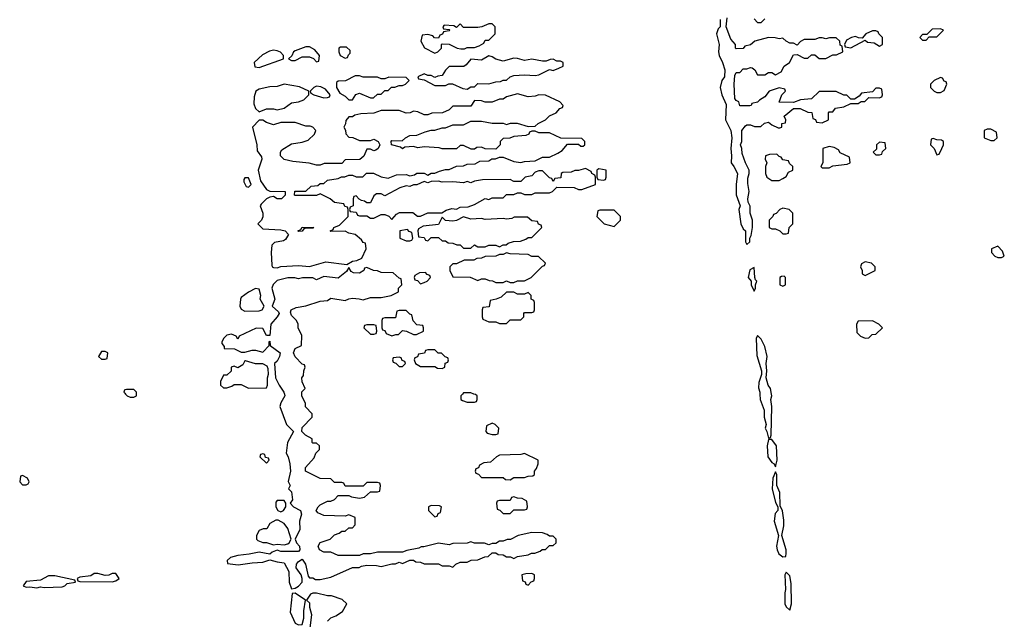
# Model space of a CAD drawing. Header units: inches. Extents: x 2701323 to 2964515, y 494916 to 722124.
# Tile 460 of 656: x 2849414 to 2854906, y 618743 to 622089. Entities that reach past the tile are written whole.
import ezdxf

# ---------------------------------------------------------------- set-up
doc = ezdxf.new("R2010")
doc.units = ezdxf.units.IN
doc.header["$MEASUREMENT"] = 0
for name, color, linetype in [('C8641', 7, 'Continuous'), ('C8642', 7, 'Continuous'), ('C8651', 7, 'Continuous'), ('C8652', 7, 'Continuous')]:
    doc.layers.add(name, color=color, linetype=linetype)

msp = doc.modelspace()

# ---------------------------------------------------------------- linework, layer by layer
at = {"layer": 'C8641', "color": 2, "elevation": 2}
for points in [[(2849430, 619546), (2849418, 619542), (2849414, 619510), (2849430, 619494), (2849450, 619494), (2849462, 619498), (2849466, 619510), (2849458, 619530)], [(2849610, 618985.2), (2849575.3, 618984.7), (2849530, 618962), (2849450, 618954), (2849434, 618930), (2849450, 618922), (2849470, 618924.7), (2849510, 618918), (2849530, 618924.7), (2849550, 618921), (2849650, 618924.7), (2849666, 618930), (2849678, 618942), (2849726, 618950), (2849722, 618962)], [(2849850, 618999), (2849830, 618999), (2849810, 618986), (2849750, 618978), (2849734, 618970), (2849738, 618958), (2849750, 618954), (2849930, 618952), (2849950, 618958), (2849968, 618970), (2849950, 618998), (2849930, 618998), (2849911.6, 618988.4), (2849890, 618988)]]:
    msp.add_lwpolyline(points, close=True, dxfattribs=at)
at = {"layer": 'C8642', "color": 2, "elevation": 2}
msp.add_lwpolyline([(2849890, 620238), (2849870, 620238), (2849854, 620210), (2849870, 620194), (2849890, 620194), (2849902, 620198), (2849906, 620230)], close=True, dxfattribs=at)
msp.add_lwpolyline([(2850000, 620022.7), (2849998, 620022), (2849994, 620010), (2850000, 620004)], dxfattribs=at)
at = {"layer": 'C8651', "color": 2, "elevation": 2}
for points in [[(2850004, 620000), (2850014, 619990), (2850030, 619982), (2850050, 619982), (2850066, 619990), (2850066, 620000)], [(2850890.7, 620000), (2850893.4, 619990), (2850870.8, 619950), (2850864.7, 619930), (2850902.8, 619830), (2850941, 619790), (2850907.7, 619730), (2850901, 619670), (2850911, 619650), (2850921, 619610), (2850924.7, 619570), (2850912, 619512), (2850922, 619490), (2850914, 619470), (2850930, 619454), (2850934.8, 619410), (2850922, 619390), (2850942, 619370), (2850981, 619350), (2850986.8, 619330), (2850974.8, 619290), (2850975.9, 619244.1), (2850951.3, 619190), (2850958, 619170), (2850974.8, 619150), (2850976, 619130), (2850970, 619122), (2850870, 619122), (2850850, 619128.7), (2850822, 619118), (2850810, 619106), (2850750, 619117.2), (2850694.4, 619105.6), (2850630, 619099.3), (2850590, 619088), (2850572, 619070), (2850574, 619054), (2850632.5, 619047.5), (2850710, 619058.8), (2850770, 619060.7), (2850810, 619074), (2850850, 619062.8), (2850890, 619058), (2850914.8, 619010), (2850917.3, 618950), (2850930, 618912), (2850950, 618916), (2850970, 618926.8), (2850989, 618950), (2850989.2, 618970), (2850984, 618990), (2850955.3, 619030), (2850957.2, 619050), (2850970, 619066), (2850990, 619078), (2851007.3, 619050), (2851023.6, 618983.6), (2851030, 618974), (2851050, 618974), (2851064.7, 618964.7), (2851090, 618964.7), (2851150, 618978), (2851270, 619032), (2851307.3, 619032.7), (2851320.4, 619039.6), (2851350, 619044.7), (2851403.6, 619043.6), (2851430, 619038), (2851490, 619052), (2851510, 619052), (2851530, 619062), (2851550, 619054), (2851590, 619072), (2851610, 619072), (2851623.6, 619063.6), (2851650, 619062), (2851670, 619052), (2851750, 619052), (2851770, 619042), (2851810, 619042), (2851830, 619034), (2851846, 619050), (2851870, 619062), (2851910, 619062), (2851932.7, 619072.7), (2851970, 619074), (2852008.4, 619091.6), (2852027.3, 619092.7), (2852050, 619114), (2852070, 619114), (2852083.6, 619103.6), (2852110, 619102), (2852130, 619092), (2852151.6, 619091.6), (2852170, 619082), (2852190, 619094), (2852250, 619102), (2852268.4, 619111.6), (2852287.3, 619112.7), (2852316.4, 619123.6), (2852328.4, 619131.6), (2852347.3, 619132.7), (2852370, 619154), (2852390, 619154), (2852406, 619170), (2852406, 619190), (2852390, 619206), (2852370, 619206), (2852356.4, 619216.4), (2852330, 619226), (2852270, 619228), (2852194, 619210), (2852151.6, 619188.4), (2852132.7, 619187.3), (2852110, 619178), (2852090, 619178), (2852070, 619166), (2852050, 619166), (2852030, 619158), (2852007.3, 619167.3), (2851950, 619168), (2851930, 619175.3), (2851910, 619168), (2851830, 619166), (2851810, 619158), (2851750, 619168), (2851667.3, 619147.3), (2851652.7, 619147.3), (2851639.6, 619140.4), (2851572.7, 619127.3), (2851550, 619118), (2851410, 619118), (2851370, 619108), (2851330, 619108), (2851310, 619098), (2851190, 619098), (2851150, 619118), (2851110, 619118), (2851086, 619130), (2851078, 619150), (2851089.1, 619170.9), (2851146, 619190), (2851170, 619214), (2851196.4, 619223.6), (2851210, 619234), (2851230, 619234), (2851250, 619254), (2851270, 619254), (2851286, 619270), (2851286, 619310), (2851250, 619326), (2851230, 619318), (2851110, 619322), (2851076.4, 619336.4), (2851068, 619350), (2851078, 619370), (2851090, 619382), (2851130, 619402), (2851150, 619402), (2851170, 619412), (2851190, 619434), (2851250, 619434), (2851265.4, 619425.4), (2851310, 619418), (2851336.4, 619423.6), (2851370, 619454), (2851410, 619454), (2851422, 619458), (2851426, 619490), (2851422, 619502), (2851410, 619506), (2851350, 619506), (2851330, 619486), (2851230, 619486), (2851222, 619502), (2851210, 619506), (2851170, 619506), (2851150, 619526), (2851090, 619528), (2851008, 619570), (2851008, 619590), (2851056.4, 619643.6), (2851066, 619670), (2851086, 619690), (2851086, 619710), (2851070, 619726), (2851050, 619726), (2851046, 619730), (2851046, 619750), (2851008, 619770), (2850988, 619790), (2850990, 619814), (2851046, 619870), (2851046, 619890), (2851008.4, 619928.4), (2851007.3, 619947.3), (2850988, 619990), (2850988.2, 620000)], [(2851884, 620000), (2851874, 619990), (2851874, 619970), (2851883.6, 619963.6), (2851910, 619954), (2851950, 619954), (2851962, 619958), (2851966, 619970), (2851966, 619990), (2851956.4, 619996.4), (2851946.5, 620000)], [(2853543.1, 620000), (2853544, 619970), (2853566, 619910), (2853567.3, 619870), (2853578, 619830), (2853572, 619810), (2853582, 619790), (2853590, 619754), (2853602, 619758), (2853606, 619770), (2853608.7, 619930), (2853604, 619970), (2853609, 619990), (2853607.3, 620000)], [(2851130, 618732), (2851149.1, 618750.9), (2851178, 618762), (2851214.6, 618785.4), (2851238, 618830), (2851213.6, 618853.6), (2851153.6, 618873.6), (2851130, 618874), (2851070, 618888.7), (2851050, 618888.7), (2851036.9, 618883.1), (2851014, 618850), (2851030, 618834), (2851031, 618810), (2851041, 618770), (2851032.7, 618692.7)]]:
    msp.add_lwpolyline(points, dxfattribs=at)
for points in [[(2852050, 619838), (2852018, 619822), (2852014, 619790), (2852022, 619782), (2852050, 619774), (2852070, 619774), (2852082, 619778), (2852086, 619810), (2852066, 619830)], [(2853610, 619746), (2853590, 619746), (2853582.8, 619710), (2853587.7, 619650), (2853610, 619618), (2853622, 619610), (2853630, 619594), (2853639, 619630), (2853635.3, 619710)], [(2850770, 619666), (2850758, 619662), (2850754, 619650), (2850790, 619614), (2850806, 619630), (2850802, 619642), (2850786, 619646), (2850782, 619662)], [(2852230, 619668), (2852210, 619662), (2852090, 619658), (2852074, 619650), (2852039.6, 619620.4), (2852003.6, 619616.4), (2851978, 619602), (2851972.7, 619587.3), (2851958, 619582), (2851954, 619570), (2851958, 619558), (2851972.7, 619552.7), (2851990, 619534), (2852110, 619534), (2852123.6, 619523.6), (2852150, 619522), (2852170, 619534), (2852230, 619534), (2852250, 619542), (2852276.4, 619543.6), (2852286, 619550), (2852286, 619570), (2852296.4, 619583.6), (2852306, 619610), (2852306, 619630)], [(2853630, 619566), (2853614, 619530), (2853612, 619470), (2853630, 619394), (2853642, 619370), (2853642, 619350), (2853627.5, 619332.5), (2853622.8, 619290), (2853646, 619210), (2853634.8, 619150), (2853638.8, 619130), (2853648, 619108), (2853670, 619091.3), (2853687.3, 619092.7), (2853688.9, 619111.1), (2853689, 619130), (2853666, 619210), (2853675.5, 619264.5), (2853675.5, 619295.5), (2853668, 619348), (2853656.4, 619376.4), (2853653.2, 619450), (2853638, 619490), (2853638, 619550)], [(2850890, 619406), (2850850, 619406), (2850843.6, 619396.4), (2850842, 619370), (2850854, 619350), (2850870, 619342), (2850886, 619350), (2850898, 619370), (2850898, 619390)], [(2852170, 619426), (2852158, 619422), (2852150, 619406), (2852090, 619406), (2852078, 619402), (2852074, 619390), (2852078, 619358), (2852092.7, 619352.7), (2852110, 619334), (2852150, 619334), (2852170, 619354), (2852230, 619354), (2852242, 619358), (2852246, 619370), (2852242, 619402), (2852216.4, 619416.4), (2852190, 619418)], [(2851710, 619378), (2851694, 619370), (2851694, 619350), (2851730, 619314), (2851742, 619318), (2851747.3, 619332.7), (2851762, 619338), (2851766, 619370), (2851756.4, 619376.4)], [(2850856.4, 619296.4), (2850843.6, 619296.4), (2850810, 619278), (2850791.6, 619248.4), (2850772.7, 619247.3), (2850750, 619238), (2850734, 619210), (2850734, 619190), (2850742, 619182), (2850770, 619172), (2850790, 619172), (2850830, 619158), (2850850, 619162), (2850890, 619158), (2850910, 619164.7), (2850918, 619170), (2850928, 619190), (2850909.1, 619249.1), (2850890, 619278)], [(2853690, 619006), (2853682, 618990), (2853686, 618910), (2853681, 618890), (2853681, 618830), (2853690, 618812), (2853710, 618794), (2853719, 618830), (2853718, 618942), (2853710, 618986)], [(2852270, 618998), (2852236.4, 618996.4), (2852214, 618990), (2852218, 618958), (2852232.7, 618952.7), (2852238, 618938), (2852250, 618934), (2852267.3, 618952.7), (2852282, 618958), (2852286, 618970), (2852286, 618990)], [(2850950, 618888), (2850934, 618886), (2850922, 618782), (2850950, 618721), (2850970, 618711.3), (2850990, 618714), (2850999, 618750), (2850999.3, 618790), (2851008.7, 618850)]]:
    msp.add_lwpolyline(points, close=True, dxfattribs=at)
at = {"layer": 'C8652', "color": 2, "elevation": 2}
for points in [[(2853322, 622090), (2853322, 622050), (2853310, 622038), (2853301, 622010), (2853316, 621950), (2853311, 621910), (2853314.8, 621890), (2853334.8, 621850), (2853346.8, 621810), (2853344.7, 621770), (2853331.3, 621750), (2853321, 621710), (2853331, 621670), (2853355.3, 621615.3), (2853351, 621530), (2853381, 621470), (2853386, 621430), (2853381, 621370), (2853384.7, 621330), (2853382, 621290), (2853398, 621270), (2853418, 621230), (2853410.9, 621169.1), (2853411.1, 621111.1), (2853432, 621050), (2853426, 621030), (2853436, 620950), (2853450, 620922), (2853462, 620910), (2853462, 620850), (2853470, 620834), (2853486, 620850), (2853486, 620870), (2853494.6, 620885.4), (2853502, 620930), (2853502, 620970), (2853488.7, 621010), (2853488.4, 621048.4), (2853478, 621070), (2853475.3, 621090), (2853482, 621130), (2853474.6, 621174.6), (2853474.6, 621205.4), (2853482, 621230), (2853482, 621250), (2853462, 621290), (2853443.1, 621343.1), (2853442, 621370), (2853435.3, 621390), (2853442, 621410), (2853442, 621470), (2853463.1, 621496.9), (2853470, 621502), (2853490, 621502), (2853512.7, 621492.7), (2853547.3, 621492.7), (2853568.4, 621511.6), (2853590, 621518), (2853610, 621502), (2853645.4, 621485.4), (2853654.6, 621485.4), (2853666, 621490), (2853666, 621510), (2853686, 621514), (2853688, 621530), (2853678, 621550), (2853730, 621594), (2853767.3, 621592.7), (2853810, 621572), (2853831.6, 621571.6), (2853838, 621538), (2853852.7, 621532.7), (2853858, 621518), (2853890, 621514), (2853926, 621530), (2853926, 621570), (2853930, 621574), (2853950, 621574), (2853964, 621596), (2854010, 621602), (2854050, 621622), (2854090, 621622), (2854108, 621632), (2854127.3, 621632.7), (2854150, 621654), (2854207.3, 621652.7), (2854222, 621658), (2854226, 621670), (2854222, 621702), (2854210, 621706), (2854190, 621706), (2854170, 621686), (2854110, 621678), (2854096.9, 621663.1), (2854070, 621646), (2854050, 621646), (2854027.3, 621667.3), (2854010, 621668), (2853967.3, 621687.3), (2853872.7, 621687.3), (2853830, 621648), (2853770, 621642), (2853730, 621626), (2853650, 621628), (2853666, 621670), (2853686, 621690), (2853682, 621702), (2853650, 621708), (2853594, 621690), (2853570, 621658), (2853539.6, 621640.4), (2853530, 621628), (2853498, 621622), (2853494, 621610), (2853487.3, 621607.3), (2853430, 621608), (2853426, 621630), (2853410, 621638), (2853402, 621650), (2853399, 621730), (2853403.1, 621776.9), (2853410, 621794), (2853430, 621794), (2853450, 621814), (2853470, 621814), (2853490, 621822), (2853499.6, 621819.6), (2853514, 621810), (2853530, 621782), (2853570, 621782), (2853590, 621794), (2853610, 621794), (2853630, 621782), (2853662, 621798), (2853678, 621830), (2853708, 621850), (2853730, 621892), (2853750, 621894), (2853790, 621874), (2853810, 621874), (2853830, 621892), (2853850, 621892), (2853872.7, 621872.7), (2853910, 621872), (2853950, 621892), (2853970, 621892), (2854006, 621910), (2854002, 621942), (2853990, 621946), (2853988, 621970), (2853968.4, 621988.4), (2853931.6, 621988.4), (2853910, 621982), (2853890, 621988), (2853872.7, 621987.3), (2853850, 621978), (2853790, 621978), (2853770, 621968), (2853750, 621946), (2853730, 621958), (2853710, 621958), (2853688.4, 621968.4), (2853670, 621986), (2853650, 621982), (2853628.4, 621988.4), (2853590, 621988.7), (2853514, 621970), (2853490, 621948), (2853458, 621942), (2853450, 621928), (2853410, 621926), (2853406, 621930), (2853406, 621950), (2853380.2, 621980.2), (2853355.3, 622050), (2853360.4, 622099.6)], [(2853510, 622094), (2853530, 622074), (2853550, 622074), (2853570, 622094)], [(2850988.2, 620000), (2850988.4, 620011.6), (2851006, 620030), (2850988.9, 620068.9), (2850988, 620090), (2850996.4, 620103.6), (2850998, 620130), (2851006, 620150), (2851002, 620162), (2850990, 620166), (2850950, 620208), (2850942, 620230), (2850950, 620254), (2850986, 620270), (2850987.3, 620327.3), (2850968, 620370), (2850968, 620390), (2850958, 620410), (2850930, 620438), (2850924, 620456), (2850928, 620470), (2850956.5, 620483.5), (2851010, 620491.3), (2851090, 620518), (2851130, 620522), (2851150, 620534), (2851230, 620522), (2851250, 620532), (2851270, 620534), (2851308.4, 620531.6), (2851330, 620524.7), (2851370, 620538), (2851430, 620538), (2851486, 620550), (2851526, 620570), (2851526, 620590), (2851546, 620610), (2851542, 620642), (2851530, 620646), (2851496.4, 620676.4), (2851430, 620678), (2851410, 620688), (2851388.4, 620688.4), (2851350, 620706), (2851338, 620702), (2851334, 620690), (2851310, 620675.3), (2851276.4, 620676.4), (2851263.1, 620683.1), (2851250, 620706), (2851236.9, 620683.1), (2851190, 620646), (2851110, 620655.3), (2851070, 620638), (2851050, 620648), (2850991.6, 620648.4), (2850970, 620642), (2850948.9, 620648.9), (2850910, 620649.2), (2850850, 620634), (2850828.3, 620611.7), (2850820.7, 620590), (2850836.3, 620530), (2850822, 620490), (2850858, 620458), (2850861, 620450), (2850850.8, 620430), (2850814.8, 620390), (2850810, 620326), (2850790, 620326), (2850770, 620366), (2850732.7, 620367.3), (2850638, 620322), (2850630, 620306), (2850622, 620322), (2850594.6, 620334.6), (2850570, 620328.7), (2850551.3, 620310), (2850542, 620290), (2850542, 620282), (2850554, 620266), (2850554, 620254), (2850612, 620252), (2850650, 620234), (2850670, 620234), (2850710, 620244.7), (2850730, 620244.7), (2850770, 620234), (2850806, 620270), (2850806, 620290), (2850810, 620294), (2850812, 620270), (2850866, 620230), (2850864, 620210), (2850850, 620184), (2850836, 620170), (2850841, 620090), (2850860.7, 620050), (2850888, 620010), (2850890.7, 620000)], [(2853607.3, 620000), (2853602, 620030), (2853588.7, 620050), (2853578, 620090), (2853582, 620130), (2853577.2, 620170), (2853584, 620210), (2853570, 620266), (2853550, 620306), (2853530, 620326), (2853522, 620310), (2853525.4, 620214.6), (2853552, 620130), (2853552, 620108), (2853536, 620064), (2853535.3, 620035.3), (2853542.8, 620010), (2853543.1, 620000)], [(2850066, 620000), (2850066, 620010), (2850050, 620026), (2850010, 620026), (2850000, 620022.7)], [(2850000, 620004), (2850004, 620000)], [(2851946.5, 620000), (2851930, 620006), (2851890, 620006), (2851884, 620000)]]:
    msp.add_lwpolyline(points, dxfattribs=at)
for points in [[(2852050, 622066), (2852030, 622066), (2851991.6, 622048.4), (2851970, 622046), (2851890, 622046), (2851870, 622066), (2851850, 622046), (2851835.3, 622055.3), (2851782, 622058), (2851774, 622050), (2851778, 622038), (2851810, 622034), (2851814, 622030), (2851810, 622026), (2851778, 622022), (2851772.7, 622007.3), (2851758, 622002), (2851750, 621986), (2851728.4, 621988.4), (2851718, 621998), (2851690, 622006), (2851658, 622002), (2851652, 621970), (2851671.6, 621931.6), (2851730, 621902), (2851746, 621910), (2851766, 621930), (2851766, 621950), (2851770, 621954), (2851810, 621952), (2851854, 621930), (2851874.6, 621925.4), (2851894.6, 621925.4), (2851910, 621934), (2851950, 621934), (2851976.4, 621943.6), (2852002, 621958), (2852010, 621974), (2852030, 621974), (2852066, 622010), (2852066, 622050)], [(2854190, 622026), (2854170, 622026), (2854134, 622010), (2854114, 621986), (2854092.7, 621987.3), (2854075.3, 621995.3), (2854054, 621990), (2854025.4, 621974.6), (2854014, 621950), (2854018, 621938), (2854050, 621932), (2854130, 621974), (2854143.6, 621963.6), (2854179.6, 621959.6), (2854210, 621942), (2854226, 621950), (2854226, 621990), (2854206, 622010), (2854202, 622022)], [(2854550, 622038), (2854503.6, 622036.4), (2854474, 622006), (2854450, 622006), (2854434, 621990), (2854450, 621974), (2854470, 621974), (2854486, 621994), (2854530, 621994), (2854566, 622030)], [(2850830, 621919), (2850807.1, 621912.9), (2850767.5, 621892.5), (2850722, 621850), (2850725.4, 621825.4), (2850750, 621822), (2850886, 621870), (2850886, 621890), (2850868.4, 621908.4), (2850850, 621915.3)], [(2851030, 621938), (2851010, 621938), (2850950, 621915.3), (2850942, 621910), (2850932.7, 621887.3), (2850914, 621870), (2850930, 621862), (2850950, 621862), (2850990, 621882), (2851030, 621882), (2851052.7, 621872.7), (2851070, 621854), (2851082, 621858), (2851086, 621890), (2851060.4, 621920.4)], [(2851236.4, 621936.4), (2851203.6, 621936.4), (2851194, 621930), (2851194, 621910), (2851202, 621890), (2851230, 621874), (2851242, 621878), (2851247.3, 621892.7), (2851258, 621902), (2851256.4, 621916.4)], [(2852030, 621888), (2851990, 621864), (2851930, 621868), (2851903.6, 621836.4), (2851891.6, 621828.4), (2851810, 621828), (2851790, 621808), (2851770, 621778), (2851745.4, 621774.6), (2851730, 621766), (2851710, 621778), (2851690, 621778), (2851670, 621786), (2851634, 621770), (2851638, 621758), (2851670, 621754), (2851730, 621722), (2851790, 621722), (2851808.4, 621731.6), (2851828.4, 621731.6), (2851885.4, 621705.4), (2851910, 621702), (2851930, 621714), (2851950, 621714), (2851970, 621732), (2852030, 621731.3), (2852070, 621742), (2852096.4, 621743.6), (2852110, 621752), (2852130, 621752), (2852149.1, 621770.9), (2852170, 621778), (2852230, 621782), (2852290, 621778), (2852310, 621782), (2852368.4, 621811.6), (2852390, 621804.7), (2852422, 621818), (2852446, 621830), (2852446, 621850), (2852430, 621858), (2852410, 621858), (2852390, 621868), (2852372.7, 621867.3), (2852350, 621858), (2852330, 621858), (2852270, 621868), (2852230, 621862), (2852190, 621873.2), (2852170, 621874), (2852110, 621858), (2852069, 621869), (2852050, 621882)], [(2851310, 621775.3), (2851284.7, 621775.3), (2851231.6, 621748.4), (2851190, 621746), (2851182, 621738), (2851182, 621710), (2851199.6, 621679.6), (2851230, 621662), (2851250, 621642), (2851270, 621642), (2851288.9, 621671.1), (2851310, 621678), (2851370, 621652), (2851387.3, 621652.7), (2851410, 621674), (2851430, 621674), (2851450, 621694), (2851470, 621694), (2851488.4, 621711.6), (2851507.3, 621712.7), (2851530, 621722), (2851550, 621722), (2851566, 621730), (2851586, 621750), (2851570, 621766), (2851472.7, 621767.3), (2851450, 621758), (2851430, 621758), (2851410, 621768), (2851330, 621768)], [(2854550, 621766), (2854514, 621750), (2854494, 621730), (2854494, 621710), (2854514, 621690), (2854530, 621682), (2854550, 621682), (2854570, 621694), (2854586, 621730), (2854582, 621742), (2854570, 621746), (2854562, 621762)], [(2850890, 621728.7), (2850850, 621715.3), (2850810, 621714), (2850750, 621702), (2850732, 621690), (2850722, 621658), (2850719.6, 621619.6), (2850730, 621594), (2850750, 621574), (2850790, 621591), (2850829.1, 621590.9), (2850850, 621586), (2850890, 621596), (2850930, 621624.7), (2850970, 621631.3), (2850998, 621642), (2851026, 621670), (2851026, 621690), (2850974.6, 621714.6)], [(2851070, 621718), (2851054, 621710), (2851034, 621690), (2851038, 621678), (2851054, 621670), (2851110, 621652), (2851130, 621654), (2851142, 621658), (2851146, 621670), (2851120.4, 621700.4), (2851094.6, 621714.6)], [(2852190, 621675.3), (2852130, 621658), (2852110, 621646), (2852090, 621646), (2852050, 621628), (2852010, 621628), (2851990, 621635.3), (2851950, 621638), (2851930, 621606), (2851830, 621606), (2851810, 621586), (2851771.6, 621568.4), (2851712.7, 621567.3), (2851690, 621558), (2851670, 621558), (2851634.6, 621574.6), (2851610, 621578), (2851591.6, 621568.4), (2851570, 621568), (2851530, 621582), (2851430, 621582), (2851390, 621568), (2851316.9, 621563.1), (2851283.6, 621556.4), (2851270, 621546), (2851250, 621546), (2851232.7, 621527.3), (2851231.6, 621508.4), (2851222, 621490), (2851231.6, 621471.6), (2851232.7, 621452.7), (2851250, 621434), (2851271.6, 621431.6), (2851310, 621414), (2851370, 621414), (2851390, 621422), (2851414, 621410), (2851422, 621390), (2851414, 621370), (2851399.6, 621360.4), (2851390, 621358), (2851370, 621366), (2851350, 621366), (2851332.7, 621327.3), (2851311.6, 621308.4), (2851230, 621306), (2851210, 621286), (2851112.7, 621287.3), (2851090, 621278), (2851070, 621278), (2851028.4, 621288.4), (2850937.2, 621297.2), (2850889.3, 621309.3), (2850868.7, 621330), (2850868.7, 621350), (2850876.4, 621363.6), (2850930, 621396), (2850990, 621404.7), (2851023.1, 621416.9), (2851058, 621450), (2851066, 621470), (2851048.4, 621488.4), (2851034.6, 621494.6), (2851010, 621494), (2850950, 621515.3), (2850870, 621515.3), (2850830, 621502), (2850790, 621515.3), (2850770, 621528), (2850750, 621528), (2850712, 621490), (2850736, 621390), (2850738, 621358), (2850763.6, 621323.6), (2850764.7, 621310), (2850744.7, 621250), (2850758, 621190), (2850790, 621142), (2850810, 621132), (2850894, 621130), (2850894, 621110), (2850874, 621090), (2850850, 621089), (2850830, 621102), (2850810, 621098), (2850790, 621088.7), (2850760.7, 621059.3), (2850756, 621050), (2850770.8, 621010), (2850770.8, 620989.2), (2850762, 620970), (2850742, 620950), (2850770, 620922), (2850870, 620916), (2850894, 620910), (2850914, 620890), (2850896.9, 620863.1), (2850885.4, 620854.6), (2850835.3, 620844.7), (2850821, 620830), (2850816, 620790), (2850819.6, 620719.6), (2850822, 620710), (2850830, 620706), (2850850, 620704.7), (2850870, 620711), (2850970, 620718), (2851030, 620712), (2851122, 620738), (2851238, 620722), (2851270, 620742), (2851294.6, 620745.4), (2851322, 620758), (2851346, 620810), (2851342, 620842), (2851330, 620846), (2851320.4, 620860.4), (2851286, 620890), (2851250, 620898), (2851230, 620908), (2851150, 620906), (2851146, 620910), (2851162, 620918), (2851166, 620930), (2851198, 620942), (2851246, 620990), (2851246, 621030), (2851242, 621042), (2851227.3, 621047.3), (2851222, 621062), (2851170, 621068), (2851146, 621090), (2851090, 621118), (2851070, 621108.7), (2850950, 621108), (2850946, 621110), (2850948.4, 621131.6), (2851010, 621132), (2851040.4, 621159.6), (2851076.4, 621163.6), (2851090, 621174), (2851110, 621174), (2851130, 621194), (2851190, 621202), (2851208.4, 621211.6), (2851227.3, 621212.7), (2851250, 621222), (2851270, 621222), (2851290, 621212), (2851327.3, 621212.7), (2851348.4, 621231.6), (2851387.3, 621232.7), (2851430, 621212), (2851470, 621204.7), (2851516.4, 621223.6), (2851570, 621224.7), (2851590, 621218), (2851616.4, 621223.6), (2851630, 621232), (2851670, 621232), (2851690, 621222), (2851710, 621232), (2851730, 621232), (2851756.4, 621243.6), (2851790, 621252), (2851810, 621252), (2851850, 621272), (2851890, 621274), (2851910, 621282), (2851954.6, 621285.4), (2851980.4, 621299.6), (2852030, 621302), (2852048.4, 621311.6), (2852067.3, 621312.7), (2852090, 621322), (2852110, 621322), (2852170, 621298), (2852210, 621292), (2852230, 621298), (2852290, 621302), (2852330, 621322), (2852370, 621322), (2852416.4, 621343.6), (2852440.4, 621359.6), (2852470, 621394), (2852530, 621394), (2852543.6, 621383.6), (2852556.4, 621383.6), (2852566, 621390), (2852566, 621410), (2852550, 621426), (2852432.7, 621427.3), (2852370, 621458), (2852310, 621458), (2852290, 621466), (2852270, 621466), (2852258, 621462), (2852254, 621450), (2852236.9, 621443.1), (2852170, 621438), (2852147.3, 621427.3), (2852110, 621426), (2852094, 621410), (2852094, 621390), (2852070, 621366), (2852010, 621368), (2851990, 621378), (2851963.6, 621376.4), (2851950, 621366), (2851932.7, 621367.3), (2851890, 621386), (2851870, 621386), (2851850, 621368), (2851770, 621368), (2851754, 621374), (2851670, 621379), (2851634.6, 621374.6), (2851610, 621382), (2851562, 621378), (2851550, 621368), (2851538, 621378), (2851488, 621390), (2851486, 621410), (2851490, 621414), (2851547.3, 621412.7), (2851566, 621430), (2851590, 621442), (2851630, 621444.7), (2851676.4, 621463.6), (2851710, 621472), (2851730, 621472), (2851770, 621484.7), (2851790, 621484.7), (2851830, 621502), (2851890, 621502), (2851930, 621522), (2851990, 621522), (2852050, 621512), (2852110, 621511.3), (2852130, 621504.7), (2852151.6, 621511.6), (2852188.4, 621511.6), (2852250, 621492), (2852290, 621494), (2852306, 621510), (2852346, 621530), (2852368.4, 621551.6), (2852406, 621570), (2852427.3, 621592.7), (2852442, 621598), (2852446, 621610), (2852426, 621630), (2852347.3, 621667.3), (2852310, 621668.7), (2852290, 621662), (2852250, 621659)], [(2854830, 621478), (2854810, 621478), (2854794, 621470), (2854794, 621430), (2854830, 621414), (2854850, 621414), (2854866, 621430), (2854862, 621462)], [(2854510, 621426), (2854498, 621422), (2854494, 621390), (2854514, 621370), (2854530, 621334), (2854542, 621338), (2854558, 621370), (2854566, 621390), (2854566, 621410), (2854556.4, 621416.4), (2854530, 621418)], [(2853930, 621382), (2853894, 621370), (2853894, 621290), (2853882, 621270), (2853890, 621262), (2853930, 621262), (2853950, 621274), (2854030, 621282), (2854046, 621290), (2854042, 621322), (2853990, 621346), (2853982, 621362), (2853956.4, 621376.4)], [(2854210, 621406), (2854194, 621390), (2854192.7, 621367.3), (2854174, 621350), (2854190, 621334), (2854210, 621334), (2854222, 621338), (2854227.3, 621352.7), (2854246, 621370), (2854242, 621402)], [(2853638, 621338), (2853596.4, 621336.4), (2853574, 621330), (2853572, 621310), (2853582, 621290), (2853574, 621270), (2853574, 621230), (2853582, 621210), (2853610, 621192), (2853650, 621192), (2853670, 621202), (2853690, 621214), (2853702, 621238), (2853726, 621250), (2853726, 621270), (2853707.3, 621287.3), (2853702, 621302), (2853670, 621306), (2853662, 621322), (2853650, 621326)], [(2852570, 621258), (2852530, 621248), (2852510, 621248), (2852490, 621238), (2852443.6, 621236.4), (2852434, 621230), (2852432.7, 621207.3), (2852398, 621202), (2852390, 621186), (2852382, 621202), (2852370, 621206), (2852330, 621246), (2852310, 621246), (2852290, 621238), (2852270, 621218), (2852234, 621210), (2852210, 621186), (2852170, 621186), (2852150, 621198), (2851994.6, 621194.6), (2851950, 621188), (2851930, 621178), (2851910, 621186), (2851890, 621178), (2851830, 621184), (2851770, 621182), (2851750, 621188), (2851710, 621186), (2851690, 621178), (2851670, 621186), (2851630, 621168), (2851610, 621168), (2851590, 621158), (2851570, 621162), (2851534, 621150), (2851450, 621106), (2851430, 621118), (2851403.6, 621116.4), (2851390, 621106), (2851370, 621066), (2851350, 621066), (2851336.4, 621076.4), (2851320.4, 621080.4), (2851307.3, 621087.3), (2851290, 621106), (2851278, 621102), (2851274, 621090), (2851274, 621050), (2851258, 621042), (2851254, 621030), (2851258, 621018), (2851290, 621014), (2851298, 620998), (2851310, 620994), (2851350, 620994), (2851370, 620982), (2851390, 620982), (2851430, 621002), (2851450, 621002), (2851472.7, 620992.7), (2851490, 620974), (2851516.4, 621003.6), (2851532.7, 621012.7), (2851607.3, 621012.7), (2851632.7, 620992.7), (2851650, 620992), (2851690, 621011.3), (2851768.4, 621011.6), (2851793.6, 621026.4), (2851824, 621036), (2851850, 621032), (2851870, 621042), (2851914.6, 621045.4), (2851950, 621058), (2852010, 621092), (2852030, 621084.7), (2852050, 621094), (2852110, 621094), (2852130, 621114), (2852170, 621114), (2852190, 621122), (2852210, 621122), (2852230, 621114), (2852270, 621114), (2852290, 621122), (2852370, 621122), (2852386, 621130), (2852410, 621154), (2852507.3, 621152.7), (2852530, 621142), (2852550, 621142), (2852626, 621170), (2852626, 621210), (2852622, 621222), (2852606, 621230), (2852602, 621242)], [(2852643.6, 621256.4), (2852634, 621250), (2852634, 621210), (2852638, 621198), (2852670, 621194), (2852682, 621198), (2852686, 621210), (2852686, 621250)], [(2850690, 621206), (2850670, 621206), (2850663.6, 621196.4), (2850663.6, 621183.6), (2850678, 621158), (2850690, 621154), (2850706, 621170)], [(2853670, 621038), (2853654, 621030), (2853632.7, 621007.3), (2853618, 621002), (2853614, 620990), (2853594, 620970), (2853594, 620930), (2853610, 620922), (2853630, 620922), (2853654, 620910), (2853670, 620894), (2853690, 620894), (2853702, 620898), (2853706, 620930), (2853726, 620950), (2853726, 621010), (2853706, 621030)], [(2851890, 620988), (2851851.3, 620968.7), (2851830, 620964), (2851788.7, 620968.7), (2851770, 620986), (2851750, 620946), (2851663.6, 620936.4), (2851638, 620922), (2851634, 620910), (2851638, 620878), (2851670, 620874), (2851678, 620858), (2851690, 620854), (2851710, 620874), (2851750, 620874), (2851770, 620854), (2851790, 620854), (2851803.6, 620843.6), (2851830, 620842), (2851852.7, 620832.7), (2851871.6, 620831.6), (2851890, 620814), (2851930, 620814), (2851950, 620832), (2851970, 620822), (2852010, 620822), (2852030, 620831.3), (2852070, 620831.3), (2852090, 620822), (2852110, 620832), (2852127.3, 620832.7), (2852138, 620842), (2852168.4, 620851.6), (2852207.3, 620852.7), (2852236.4, 620863.6), (2852250, 620874), (2852270, 620874), (2852326, 620930), (2852322, 620942), (2852307.3, 620947.3), (2852302, 620962), (2852270, 620966), (2852247.3, 620987.3), (2852172.7, 620987.3), (2852159.6, 620980.4), (2852130, 620975.3), (2852110, 620979), (2852010, 620974), (2851990, 620979), (2851930, 620975.3)], [(2852730, 621026), (2852650, 621026), (2852638, 621022), (2852634, 620990), (2852674, 620950), (2852730, 620934), (2852766, 620970), (2852766, 620990)], [(2850970, 620906), (2850966, 620910), (2850982, 620918), (2850990, 620932), (2851054, 620930), (2851050, 620926), (2851010, 620926), (2850998, 620922), (2850990, 620908)], [(2851578, 620918), (2851534, 620910), (2851534, 620870), (2851570, 620854), (2851590, 620854), (2851602, 620858), (2851606, 620870), (2851602, 620902), (2851587.3, 620907.3)], [(2854870, 620826), (2854834, 620810), (2854834, 620790), (2854854, 620770), (2854870, 620762), (2854890, 620762), (2854906, 620770), (2854896.4, 620796.4)], [(2852130, 620788), (2852110, 620778), (2852090, 620778), (2852070, 620768.7), (2852010, 620768), (2851990, 620758), (2851963.6, 620756.4), (2851947.3, 620747.3), (2851892.7, 620747.3), (2851850, 620726), (2851830, 620726), (2851814, 620710), (2851814, 620690), (2851830, 620654), (2851927.3, 620652.7), (2851970, 620634), (2851990, 620642), (2852010, 620642), (2852032.7, 620632.7), (2852051.6, 620631.6), (2852070, 620622), (2852110, 620622), (2852130, 620632), (2852150, 620622), (2852170, 620622), (2852190, 620632), (2852230, 620632), (2852266, 620650), (2852330, 620714), (2852342, 620718), (2852346, 620730), (2852307.3, 620767.3), (2852270, 620768), (2852250, 620778), (2852150, 620782)], [(2853510, 620706), (2853486.4, 620693.6), (2853478, 620650), (2853494, 620630), (2853494, 620610), (2853510, 620574), (2853518, 620590), (2853518, 620610), (2853526, 620630), (2853518, 620638), (2853515.3, 620650)], [(2854130, 620738), (2854110, 620726), (2854104.7, 620710), (2854114, 620690), (2854114, 620670), (2854130, 620662), (2854186, 620690), (2854186, 620710), (2854166, 620730)], [(2851678, 620678), (2851643.6, 620676.4), (2851618, 620662), (2851614, 620650), (2851618, 620638), (2851632.7, 620632.7), (2851650, 620614), (2851670, 620622), (2851686, 620630), (2851706, 620650), (2851702, 620662), (2851687.3, 620667.3)], [(2853678, 620658), (2853663.6, 620656.4), (2853654, 620650), (2853654, 620610), (2853670, 620602), (2853686, 620610), (2853686, 620650)], [(2850730, 620588), (2850690, 620568.7), (2850650, 620538), (2850644.7, 620530), (2850642, 620490), (2850650, 620474), (2850670, 620462), (2850750, 620464.7), (2850766, 620470), (2850778, 620490), (2850755.3, 620530), (2850759, 620550), (2850750, 620586)], [(2852170, 620568), (2852130, 620568), (2852099.6, 620540.4), (2852071.6, 620528.4), (2852038, 620522), (2852032.7, 620487.3), (2851998, 620482), (2851994, 620470), (2851994, 620430), (2851998, 620418), (2852030, 620402), (2852070, 620402), (2852090, 620394), (2852130, 620394), (2852150, 620414), (2852210, 620414), (2852226, 620430), (2852226, 620450), (2852230, 620454), (2852270, 620454), (2852282, 620458), (2852286, 620470), (2852286, 620510), (2852282, 620522), (2852266, 620530), (2852266, 620550), (2852250, 620566), (2852230, 620558), (2852190, 620558)], [(2851570, 620466), (2851530, 620466), (2851518, 620462), (2851510, 620426), (2851450, 620426), (2851438, 620422), (2851434, 620410), (2851434, 620370), (2851438, 620358), (2851450, 620354), (2851458, 620338), (2851490, 620324.7), (2851512.7, 620332.7), (2851527.3, 620332.7), (2851550, 620354), (2851571.6, 620351.6), (2851610, 620332), (2851627.3, 620332.7), (2851666, 620350), (2851666, 620370), (2851662, 620382), (2851630, 620386), (2851608.4, 620408.4), (2851602, 620442), (2851590, 620446)], [(2851390, 620386), (2851350, 620386), (2851338, 620382), (2851334, 620370), (2851370, 620334), (2851390, 620334), (2851402, 620338), (2851406, 620350), (2851402, 620382)], [(2854170, 620408), (2854090, 620406), (2854082, 620390), (2854083.6, 620343.6), (2854103.6, 620323.6), (2854130, 620312), (2854150, 620314), (2854168.7, 620331.3), (2854190, 620334), (2854226, 620370), (2854206, 620390)], [(2851730, 620246), (2851690, 620246), (2851678, 620242), (2851672.7, 620227.3), (2851638, 620222), (2851632.7, 620207.3), (2851618, 620202), (2851614, 620190), (2851622, 620170), (2851650, 620154), (2851730, 620154), (2851743.6, 620143.6), (2851770, 620142), (2851786, 620150), (2851787.3, 620172.7), (2851802, 620178), (2851806, 620190), (2851802, 620202), (2851787.3, 620207.3), (2851767.3, 620227.3), (2851748.4, 620228.4)], [(2850674, 620186), (2850670, 620186), (2850658, 620162), (2850630, 620146), (2850610, 620155.3), (2850594, 620150), (2850592.7, 620127.3), (2850570, 620106), (2850550, 620106), (2850534, 620070), (2850534, 620050), (2850550, 620034), (2850570, 620034), (2850596.4, 620043.6), (2850610, 620054), (2850650, 620054), (2850690, 620032), (2850790, 620034), (2850795.3, 620050), (2850795.3, 620090), (2850802, 620110), (2850800.4, 620140.4), (2850794.6, 620154.6), (2850770, 620168), (2850728.9, 620168.9)], [(2851530, 620206), (2851498, 620202), (2851494, 620190), (2851498, 620178), (2851512.7, 620172.7), (2851530, 620154), (2851550, 620154), (2851566, 620170), (2851562, 620182), (2851547.3, 620187.3), (2851542, 620202)]]:
    msp.add_lwpolyline(points, close=True, dxfattribs=at)

doc.saveas('drawing.dxf')
